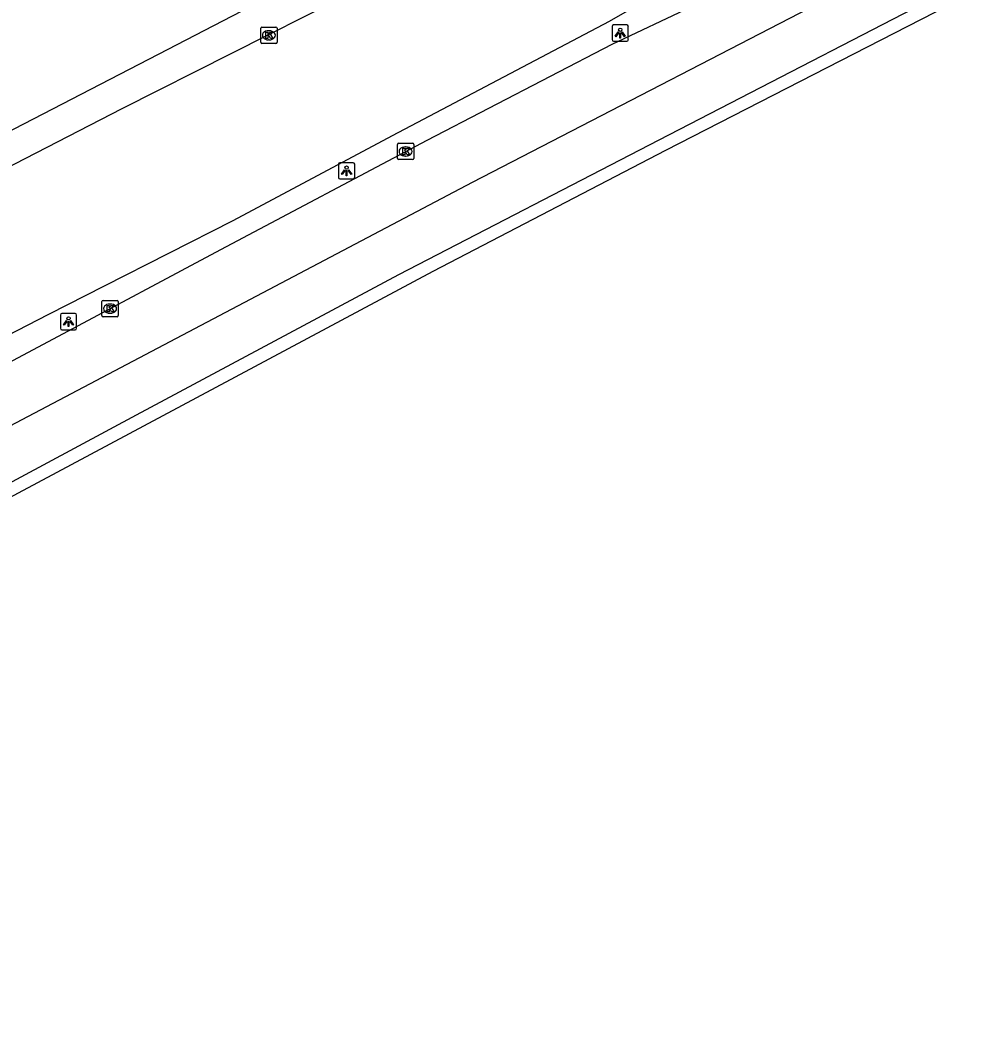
# Model space of a CAD drawing. Extents: x 158797 to 159887, y 384318 to 385255.
# Drawn here: x 159752.3 to 159810.4, y 384429.7 to 384490.8 of the extents above; entities that cross this region are included whole.
import ezdxf

# ---------------------------------------------------------------- set-up
doc = ezdxf.new("R2010")
doc.units = 0
for name, color, linetype in [('IMGEO_Kolk', 7, 'Continuous'), ('IMGEO_Lichtpunt', 7, 'Continuous'), ('IMGEO_Rijbaan_lokaal_open', 7, 'Continuous'), ('IMGEO_Rijbaan_regionaal_gesloten', 7, 'Continuous'), ('IMGEO_Voetpad_open', 7, 'Continuous')]:
    doc.layers.add(name, color=color, linetype=linetype)

msp = doc.modelspace()

# ---------------------------------------------------------------- linework, layer by layer
at = {"layer": 'IMGEO_Kolk'}
for p, q in [((159767.05, 384489.415), (159767.05, 384490.267)), ((159767.125, 384490.341), (159767.977, 384490.341)), ((159767.538, 384490.121), (159767.563, 384490.121)), ((159768.051, 384490.267), (159768.051, 384489.415)), ((159767.561, 384489.561), (159767.536, 384489.561)), ((159767.977, 384489.341), (159767.125, 384489.341)), ((159775.408, 384482.314), (159775.408, 384483.166)), ((159775.483, 384483.24), (159776.335, 384483.24)), ((159775.896, 384483.02), (159775.921, 384483.02)), ((159776.409, 384483.166), (159776.409, 384482.314)), ((159776.335, 384482.24), (159775.483, 384482.24)), ((159775.919, 384482.46), (159775.894, 384482.46)), ((159757.338, 384472.71), (159757.338, 384473.562)), ((159757.413, 384473.636), (159758.265, 384473.636)), ((159758.339, 384473.562), (159758.339, 384472.71)), ((159757.826, 384473.416), (159757.851, 384473.416)), ((159758.265, 384472.636), (159757.413, 384472.636)), ((159757.849, 384472.856), (159757.824, 384472.856))]:
    msp.add_line(p, q, dxfattribs=at)
for points in [[(159767.05, 384489.415), (159767.05, 384490.267)], [(159767.125, 384490.341), (159767.977, 384490.341)], [(159767.371, 384490.041), (159767.494, 384490.041), (159767.494, 384489.89), (159767.624, 384490.041), (159767.788, 384490.041), (159767.642, 384489.89), (159767.795, 384489.641), (159767.643, 384489.641), (159767.558, 384489.805), (159767.494, 384489.738), (159767.494, 384489.641), (159767.371, 384489.641), (159767.371, 384490.041)], [(159768.051, 384490.267), (159768.051, 384489.415)], [(159767.977, 384489.341), (159767.125, 384489.341)], [(159775.408, 384482.314), (159775.408, 384483.166)], [(159775.483, 384483.24), (159776.335, 384483.24)], [(159775.729, 384482.94), (159775.852, 384482.94), (159775.852, 384482.789), (159775.982, 384482.94), (159776.146, 384482.94), (159776, 384482.789), (159776.153, 384482.54), (159776.001, 384482.54), (159775.916, 384482.704), (159775.852, 384482.637), (159775.852, 384482.54), (159775.729, 384482.54), (159775.729, 384482.94)], [(159776.409, 384483.166), (159776.409, 384482.314)], [(159776.335, 384482.24), (159775.483, 384482.24)], [(159757.338, 384472.71), (159757.338, 384473.562)], [(159757.413, 384473.636), (159758.265, 384473.636)], [(159758.339, 384473.562), (159758.339, 384472.71)], [(159757.659, 384473.336), (159757.782, 384473.336), (159757.782, 384473.185), (159757.912, 384473.336), (159758.076, 384473.336), (159757.93, 384473.185), (159758.083, 384472.936), (159757.931, 384472.936), (159757.846, 384473.1), (159757.782, 384473.033), (159757.782, 384472.936), (159757.659, 384472.936), (159757.659, 384473.336)], [(159758.265, 384472.636), (159757.413, 384472.636)]]:
    msp.add_lwpolyline(points, dxfattribs=at)
for centre, start, end in [((159767.127, 384490.265), 91.55205, 178.44795), ((159767.127, 384490.265), 91.55205, 178.44795), ((159767.975, 384490.265), 1.55205, 88.44795), ((159767.975, 384490.265), 1.55205, 88.44795), ((159767.127, 384489.417), 181.55205, 268.44795), ((159767.127, 384489.417), 181.55205, 268.44795), ((159767.975, 384489.417), 271.55205, 358.44795), ((159767.975, 384489.417), 271.55205, 358.44795), ((159775.485, 384483.164), 91.55205, 178.44795), ((159775.485, 384483.164), 91.55205, 178.44795), ((159776.333, 384483.164), 1.55205, 88.44795), ((159776.333, 384483.164), 1.55205, 88.44795), ((159775.485, 384482.316), 181.55205, 268.44795), ((159775.485, 384482.316), 181.55205, 268.44795), ((159776.333, 384482.316), 271.55205, 358.44795), ((159776.333, 384482.316), 271.55205, 358.44795), ((159757.415, 384473.56), 91.55205, 178.44795), ((159757.415, 384473.56), 91.55205, 178.44795), ((159758.263, 384473.56), 1.55205, 88.44795), ((159758.263, 384473.56), 1.55205, 88.44795), ((159757.415, 384472.712), 181.55205, 268.44795), ((159757.415, 384472.712), 181.55205, 268.44795), ((159758.263, 384472.712), 271.55205, 358.44795), ((159758.263, 384472.712), 271.55205, 358.44795)]:
    msp.add_arc(centre, 0.0765, start, end, dxfattribs=at)
for centre, major_axis, ratio, start_param, end_param in [((159767.537, 384489.841), (-0.387, 0.002), 0.722429, 4.712389, 7.853982), ((159767.562, 384489.841), (-0.39, 0.002), 0.717154, 1.570796, 4.712389), ((159775.895, 384482.74), (-0.387, 0.002), 0.722429, 4.712389, 7.853982), ((159775.92, 384482.74), (-0.39, 0.002), 0.717154, 1.570796, 4.712389), ((159757.825, 384473.136), (-0.387, 0.002), 0.722429, 4.712389, 7.853982), ((159757.85, 384473.136), (-0.39, 0.002), 0.717154, 1.570796, 4.712389)]:
    msp.add_ellipse(centre, major_axis=major_axis, ratio=ratio, start_param=start_param, end_param=end_param, dxfattribs=at)
at = {"layer": 'IMGEO_Lichtpunt'}
for p, q in [((159788.528, 384490.381), (159788.528, 384489.574)), ((159788.528, 384490.381), (159788.528, 384489.574)), ((159789.43, 384490.476), (159788.622, 384490.476)), ((159789.43, 384490.476), (159788.622, 384490.476)), ((159789.524, 384489.574), (159789.524, 384490.381)), ((159789.524, 384489.574), (159789.524, 384490.381)), ((159788.622, 384489.48), (159789.43, 384489.48)), ((159788.622, 384489.48), (159789.43, 384489.48)), ((159771.801, 384481.96), (159771.801, 384481.153)), ((159771.801, 384481.96), (159771.801, 384481.153)), ((159772.703, 384482.055), (159771.895, 384482.055)), ((159772.703, 384482.055), (159771.895, 384482.055)), ((159772.797, 384481.153), (159772.797, 384481.96)), ((159772.797, 384481.153), (159772.797, 384481.96)), ((159771.895, 384481.059), (159772.703, 384481.059)), ((159771.895, 384481.059), (159772.703, 384481.059)), ((159754.802, 384472.742), (159754.802, 384471.935)), ((159754.802, 384472.742), (159754.802, 384471.935)), ((159755.704, 384472.837), (159754.896, 384472.837)), ((159755.704, 384472.837), (159754.896, 384472.837)), ((159755.798, 384471.935), (159755.798, 384472.742)), ((159755.798, 384471.935), (159755.798, 384472.742)), ((159754.896, 384471.841), (159755.704, 384471.841)), ((159754.896, 384471.841), (159755.704, 384471.841))]:
    msp.add_line(p, q, dxfattribs=at)
for points in [[(159788.902, 384490.045), (159788.941, 384490.017), (159788.753, 384489.755), (159788.715, 384489.782), (159788.902, 384490.045)], [(159789.114, 384490.017), (159789.152, 384490.044), (159789.339, 384489.782), (159789.3, 384489.754), (159789.114, 384490.017)], [(159789.004, 384489.997), (159789.051, 384489.997), (159789.051, 384489.675), (159789.004, 384489.675), (159789.004, 384489.997)], [(159772.175, 384481.624), (159772.214, 384481.596), (159772.026, 384481.334), (159771.988, 384481.361), (159772.175, 384481.624)], [(159772.277, 384481.576), (159772.324, 384481.576), (159772.324, 384481.254), (159772.277, 384481.254), (159772.277, 384481.576)], [(159772.387, 384481.596), (159772.425, 384481.623), (159772.612, 384481.361), (159772.573, 384481.333), (159772.387, 384481.596)], [(159755.176, 384472.406), (159755.215, 384472.378), (159755.027, 384472.116), (159754.989, 384472.143), (159755.176, 384472.406)], [(159755.278, 384472.358), (159755.325, 384472.358), (159755.325, 384472.036), (159755.278, 384472.036), (159755.278, 384472.358)], [(159755.388, 384472.378), (159755.426, 384472.405), (159755.613, 384472.143), (159755.574, 384472.115), (159755.388, 384472.378)]]:
    msp.add_lwpolyline(points, dxfattribs=at)
for centre in [(159789.027, 384490.179), (159772.3, 384481.758), (159755.301, 384472.54)]:
    msp.add_circle(centre, 0.0994, dxfattribs=at)
for centre, start, end in [((159788.622, 384490.381), 90, 180), ((159788.622, 384490.381), 90, 180), ((159789.43, 384490.381), 0, 90), ((159789.43, 384490.381), 0, 90), ((159788.622, 384489.574), 180, 270), ((159788.622, 384489.574), 180, 270), ((159789.43, 384489.574), 270, 0), ((159789.43, 384489.574), 270, 360), ((159771.895, 384481.96), 90, 180), ((159771.895, 384481.96), 90, 180), ((159772.703, 384481.96), 0, 90), ((159772.703, 384481.96), 0, 90), ((159771.895, 384481.153), 180, 270), ((159771.895, 384481.153), 180, 270), ((159772.703, 384481.153), 270, 0), ((159772.703, 384481.153), 270, 360), ((159754.896, 384472.742), 90, 180), ((159754.896, 384472.742), 90, 180), ((159755.704, 384472.742), 0, 90), ((159755.704, 384472.742), 0, 90), ((159754.896, 384471.935), 180, 270), ((159754.896, 384471.935), 180, 270), ((159755.704, 384471.935), 270, 0), ((159755.704, 384471.935), 270, 360)]:
    msp.add_arc(centre, 0.0946, start, end, dxfattribs=at)
at = {"layer": 'IMGEO_Rijbaan_lokaal_open'}
for points in [[(159724.847, 384468.026), (159736.001, 384473.986), (159745.431, 384478.608), (159758.571, 384485.362), (159771.981, 384492.158), (159785.115, 384499.16), (159791.261, 384502.384), (159795.572, 384504.522), (159799.438, 384506.911), (159802.823, 384509.32), (159808.519, 384513.904)], [(159791.315, 384492.396), (159788.361, 384490.685), (159775.078, 384483.69), (159765.346, 384478.51), (159757.48, 384474.514), (159754.077, 384472.77), (159749.586, 384470.469), (159745.681, 384468.011), (159727.365, 384458.208)]]:
    msp.add_lwpolyline(points, dxfattribs=at)
at = {"layer": 'IMGEO_Rijbaan_regionaal_gesloten'}
for points in [[(159880.669, 384532.909), (159875.798, 384530.374), (159847.424, 384515.674), (159804.811, 384493.696), (159779.976, 384480.85), (159750.919, 384465.55), (159708.655, 384442.945), (159694.585, 384435.384), (159645.738, 384409.21), (159615.068, 384392.753)], [(159616.488, 384390.102), (159630.958, 384397.851), (159650.153, 384408.169), (159667.67, 384417.548), (159686.549, 384427.613), (159696.214, 384432.791), (159709.47, 384439.893), (159725.249, 384448.362), (159745.061, 384458.917), (159759.449, 384466.649), (159775.497, 384475.211), (159791.41, 384483.447), (159811.928, 384494.056), (159823.458, 384500), (159870.864, 384524.44), (159874.443, 384526.273), (159882.662, 384530.596)], [(159883.694, 384529.35), (159881.307, 384528.22), (159875.887, 384525.604), (159825.453, 384500), (159812.356, 384493.351), (159791.799, 384482.795), (159777.564, 384475.395), (159744.535, 384457.751), (159731.675, 384450.855), (159717.186, 384443.101), (159697.88, 384432.802), (159696.562, 384432.097), (159679.569, 384423.013), (159661.921, 384413.563), (159644.473, 384404.254), (159631.206, 384397.094), (159616.87, 384389.389)], [(159705.803, 384445.325), (159716.504, 384450.978), (159733.285, 384460.047), (159749.424, 384468.651), (159754.694, 384471.459), (159764.608, 384476.743), (159777.22, 384483.435), (159788.54, 384489.306), (159793.362, 384491.577), (159808.958, 384499.603), (159809.27, 384499.765), (159809.722, 384500), (159843.008, 384517.383)]]:
    msp.add_lwpolyline(points, dxfattribs=at)
at = {"layer": 'IMGEO_Voetpad_open'}
msp.add_lwpolyline([(159692.795, 384452.819), (159696.009, 384454.544), (159703.247, 384458.435), (159703.423, 384458.152), (159750.188, 384483.207), (159760.795, 384488.697), (159782.828, 384500.112), (159795.214, 384506.594)], dxfattribs=at)

doc.saveas('drawing.dxf')
